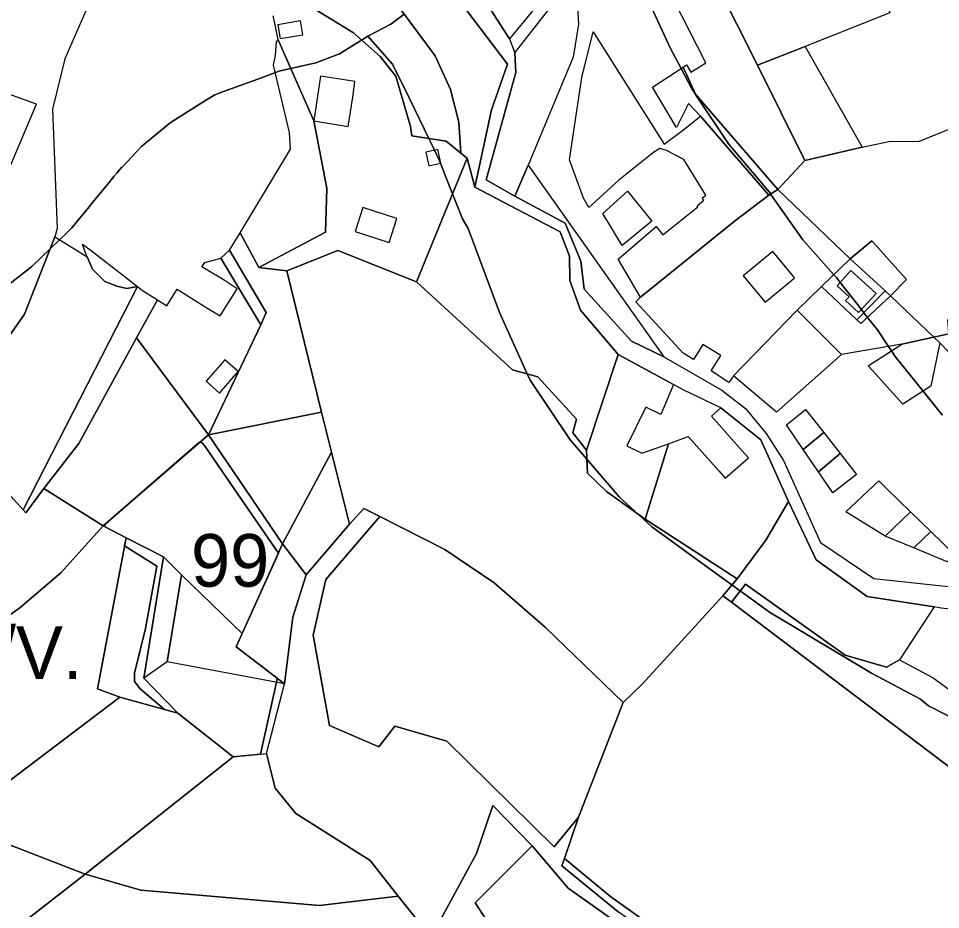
# Model space of a CAD drawing. Extents: x -477304 to -465429, y -1159113 to -1149210.
# Drawn here: x -469770.1 to -469507.1, y -1153872.9 to -1153618.7 of the extents above; entities that cross this region are included whole.
import ezdxf

# ---------------------------------------------------------------- set-up
doc = ezdxf.new("R2010")
doc.units = 0
for name, color, linetype in [('BPEJ_s', 7, 'Continuous'), ('orna_s', 7, 'Continuous'), ('PUPFL_s', 7, 'Continuous'), ('trav_porost_s', 7, 'Continuous'), ('voda_s', 7, 'Continuous'), ('zahrada_s', 7, 'Continuous')]:
    doc.layers.add(name, color=color, linetype=linetype)

msp = doc.modelspace()

# ---------------------------------------------------------------- linework, layer by layer
at = {"layer": 'BPEJ_s'}
for points in [[(-469592.99, -1153608.12), (-469584.1, -1153627.31)], [(-469506.58, -1153731.83), (-469507.11, -1153731.24), (-469510.19, -1153727.41), (-469512.1, -1153725.02), (-469520.05, -1153715.12), (-469521.1, -1153713.54), (-469521.93, -1153712.29), (-469525.14, -1153707.48), (-469527.91, -1153703.96), (-469528.95, -1153702.63), (-469529.67, -1153701.71), (-469535.75, -1153693.98), (-469536.81, -1153692.63), (-469537.54, -1153691.81), (-469546.35, -1153681.82), (-469555.47, -1153668.88), (-469555.56, -1153668.77), (-469567.56, -1153654.46), (-469576.96, -1153640.36), (-469577.02, -1153640.26), (-469578.16, -1153638.55), (-469581.13, -1153632.94), (-469584.1, -1153627.31), (-469592.99, -1153608.12)], [(-469492.27, -1153824.09), (-469510.51, -1153814.8), (-469512.84, -1153812.89), (-469526.84, -1153805.47), (-469555.89, -1153788.08), (-469564.26, -1153781.99), (-469566.59, -1153780.29), (-469572.8, -1153775.78), (-469589.41, -1153763.69), (-469593.22, -1153760.22), (-469598.74, -1153755.2), (-469607.98, -1153744.42), (-469612.74, -1153738.87), (-469624.19, -1153721.9), (-469625, -1153720.11), (-469632.89, -1153702.6), (-469641.79, -1153678.64), (-469643.49, -1153675.88), (-469646.31, -1153668.73), (-469648.49, -1153663.23), (-469649.76, -1153660.01), (-469650.28, -1153658.7), (-469650.76, -1153657.69), (-469651.44, -1153656.28), (-469652.59, -1153653.92), (-469653.06, -1153652.95), (-469659.9, -1153638.8), (-469662.99, -1153632.64), (-469663.43, -1153631.76), (-469670.46, -1153623.78), (-469663.85, -1153620.31), (-469660.08, -1153617.48)], [(-469660.08, -1153617.48), (-469663.85, -1153620.31)], [(-469663.85, -1153620.31), (-469670.46, -1153623.78), (-469672.21, -1153624.87), (-469678.49, -1153628.79), (-469685.27, -1153631.34), (-469692.44, -1153632.98), (-469695.45, -1153633.67), (-469696.81, -1153634.17), (-469701.82, -1153635.99), (-469704.19, -1153636.85), (-469711.59, -1153639.54), (-469714.12, -1153640.46), (-469716.47, -1153641.95), (-469721.85, -1153645.35), (-469725.49, -1153647.66), (-469726.84, -1153648.52), (-469734.9, -1153655.09), (-469736.55, -1153656.85), (-469736.69, -1153657), (-469737.79, -1153658.18), (-469740.44, -1153661), (-469740.58, -1153661.15), (-469741.26, -1153661.88), (-469742.03, -1153662.81), (-469742.87, -1153663.83), (-469744.71, -1153666.08), (-469748.95, -1153671.24), (-469749.57, -1153672), (-469750.31, -1153672.91), (-469752.21, -1153675.22), (-469753.59, -1153676.9), (-469754.84, -1153678.42), (-469756.18, -1153679.72), (-469758.36, -1153681.82), (-469761.04, -1153684.39), (-469766.29, -1153689.45), (-469775.62, -1153696.66)], [(-469749.57, -1153672), (-469748.95, -1153671.24), (-469744.71, -1153666.08), (-469742.87, -1153663.83), (-469742.03, -1153662.81), (-469741.26, -1153661.88), (-469740.58, -1153661.15), (-469740.44, -1153661), (-469737.79, -1153658.18), (-469736.69, -1153657), (-469736.55, -1153656.85), (-469734.9, -1153655.09), (-469726.84, -1153648.52), (-469725.49, -1153647.66), (-469721.85, -1153645.35), (-469716.47, -1153641.95), (-469714.12, -1153640.46), (-469711.59, -1153639.54), (-469704.19, -1153636.85), (-469701.82, -1153635.99), (-469696.81, -1153634.17), (-469695.45, -1153633.67), (-469692.44, -1153632.98), (-469685.27, -1153631.34), (-469678.49, -1153628.79), (-469672.21, -1153624.87), (-469670.46, -1153623.78), (-469663.43, -1153631.76), (-469662.99, -1153632.64), (-469659.9, -1153638.8), (-469653.06, -1153652.95), (-469652.59, -1153653.92), (-469651.44, -1153656.28), (-469650.76, -1153657.69), (-469650.28, -1153658.7), (-469649.76, -1153660.01), (-469648.49, -1153663.23), (-469646.31, -1153668.73), (-469643.49, -1153675.88), (-469641.79, -1153678.64), (-469632.89, -1153702.6), (-469625, -1153720.11), (-469624.19, -1153721.9), (-469612.74, -1153738.87), (-469607.98, -1153744.42), (-469598.74, -1153755.2), (-469593.22, -1153760.22), (-469589.41, -1153763.69), (-469572.8, -1153775.78), (-469566.59, -1153780.29), (-469564.26, -1153781.99), (-469555.89, -1153788.08), (-469526.84, -1153805.47), (-469512.84, -1153812.89), (-469510.51, -1153814.8), (-469492.27, -1153824.09)], [(-469584.1, -1153627.31), (-469581.13, -1153632.94), (-469578.16, -1153638.55), (-469577.02, -1153640.26), (-469576.96, -1153640.36), (-469567.56, -1153654.46), (-469555.56, -1153668.77), (-469555.47, -1153668.88), (-469546.35, -1153681.82), (-469537.54, -1153691.81), (-469536.81, -1153692.63), (-469535.75, -1153693.98), (-469529.67, -1153701.71), (-469528.95, -1153702.63), (-469527.91, -1153703.96), (-469525.14, -1153707.48), (-469521.93, -1153712.29), (-469521.1, -1153713.54), (-469520.05, -1153715.12), (-469512.1, -1153725.02), (-469510.19, -1153727.41), (-469507.11, -1153731.24), (-469506.58, -1153731.83)], [(-469775.62, -1153696.66), (-469766.29, -1153689.45), (-469761.04, -1153684.39), (-469758.36, -1153681.82), (-469756.18, -1153679.72), (-469754.84, -1153678.42), (-469753.59, -1153676.9), (-469752.21, -1153675.22), (-469750.31, -1153672.91), (-469749.57, -1153672)]]:
    msp.add_lwpolyline(points, dxfattribs=at)
for points in [[(-469701.06, -1153828.55), (-469708.82, -1153829.36), (-469724.67, -1153816.86), (-469728.39, -1153815.83), (-469735.33, -1153809.92), (-469737.02, -1153807.8), (-469737.02, -1153805.47), (-469733.84, -1153792.74), (-469730.66, -1153774.93), (-469739.81, -1153769.14), (-469739.38, -1153766.86), (-469745.78, -1153763.51), (-469745.03, -1153762.77), (-469744.45, -1153762.2), (-469743.74, -1153761.53), (-469718.43, -1153739.6), (-469717.72, -1153739.72), (-469716.87, -1153740.78), (-469707.54, -1153754.38), (-469695.96, -1153771.26), (-469706.31, -1153794.13), (-469708.04, -1153797.96), (-469696.28, -1153806.89), (-469696.42, -1153807.52), (-469696.54, -1153808.04)], [(-469701.06, -1153828.55), (-469696.54, -1153808.04), (-469696.42, -1153807.52), (-469696.28, -1153806.89), (-469708.04, -1153797.96), (-469706.31, -1153794.13), (-469695.96, -1153771.26), (-469707.54, -1153754.38), (-469716.87, -1153740.78), (-469717.72, -1153739.72), (-469718.43, -1153739.6), (-469743.74, -1153761.53), (-469744.45, -1153762.2), (-469745.03, -1153762.77), (-469745.78, -1153763.51), (-469739.38, -1153766.86), (-469739.81, -1153769.14), (-469730.66, -1153774.93), (-469733.84, -1153792.74), (-469737.02, -1153805.47), (-469737.02, -1153807.8), (-469735.33, -1153809.92), (-469728.39, -1153815.83), (-469724.67, -1153816.86), (-469708.82, -1153829.36)]]:
    msp.add_lwpolyline(points, close=True, dxfattribs=at)
at = {"layer": 'orna_s'}
for points in [[(-469739.15, -1153695.7), (-469736.14, -1153695.17), (-469768.75, -1153758.87), (-469780.66, -1153745.82), (-469782.15, -1153736.1), (-469786.8, -1153729.39), (-469768.32, -1153703.09), (-469759.71, -1153680.98), (-469753.84, -1153684.63), (-469750.46, -1153686.72), (-469749.01, -1153690.22), (-469745.44, -1153693.72), (-469742.04, -1153695.09)], [(-469749.01, -1153690.22), (-469750.46, -1153686.72), (-469751.26, -1153684.77), (-469751.83, -1153683.08), (-469749.38, -1153684.87), (-469736.14, -1153695.17), (-469739.15, -1153695.7), (-469742.04, -1153695.09), (-469745.44, -1153693.72)], [(-469497.22, -1153815.56), (-469488.94, -1153829.81), (-469477.96, -1153836.54), (-469484.31, -1153847.56), (-469566.69, -1153785.2), (-469562.78, -1153780.03), (-469534.35, -1153800.35), (-469522.49, -1153803.7), (-469518.8, -1153801.64), (-469509.2, -1153806.8)]]:
    msp.add_lwpolyline(points, close=True, dxfattribs=at)
at = {"layer": 'PUPFL_s'}
for points in [[(-469693.55, -1153690.65), (-469683.66, -1153731.05), (-469715.93, -1153737.43), (-469700.96, -1153706.06), (-469699.41, -1153702.6), (-469709.86, -1153684.79), (-469706.88, -1153679.83), (-469701.53, -1153689.79)], [(-469694.75, -1153768.59), (-469715.93, -1153737.43), (-469683.66, -1153731.05), (-469680.81, -1153742.38)], [(-469745.93, -1153763.43), (-469715.93, -1153737.43), (-469694.75, -1153768.59), (-469706.31, -1153794.13), (-469723.62, -1153777.45), (-469728.74, -1153772.28), (-469739.38, -1153766.86)], [(-469550.47, -1153756.52), (-469542.54, -1153773.13), (-469528.03, -1153783.62), (-469508.93, -1153786.56), (-469518.8, -1153801.64), (-469522.49, -1153803.7), (-469534.35, -1153800.35), (-469562.78, -1153780.03), (-469566.69, -1153785.2), (-469569.18, -1153783.37), (-469565.09, -1153778.5), (-469556.95, -1153767.51)], [(-469747.52, -1153809.93), (-469739.38, -1153766.86), (-469728.74, -1153772.28), (-469734.35, -1153806.92), (-469724.67, -1153816.86), (-469741.22, -1153812.28)], [(-469723.62, -1153777.45), (-469727.64, -1153802.26), (-469734.35, -1153806.92), (-469728.74, -1153772.28)], [(-469694.2, -1153808.47), (-469727.64, -1153802.26), (-469723.62, -1153777.45), (-469706.31, -1153794.13), (-469708.04, -1153797.96)], [(-469610.93, -1153943.67), (-469616.82, -1153938.09), (-469645.76, -1153895.35), (-469654.59, -1153878.11), (-469649.76, -1153875.79), (-469639.46, -1153856.87), (-469634.79, -1153843.2), (-469623.56, -1153854.72), (-469639.83, -1153870.92), (-469631.55, -1153883.52), (-469571.37, -1153924.91), (-469558.42, -1153910.74), (-469567.3, -1153898.8), (-469557.76, -1153903.72), (-469545.78, -1153907.73), (-469538.02, -1153912.81), (-469575.43, -1153942.51), (-469585.59, -1153934.83)], [(-469775.64, -1153881.9), (-469783.48, -1153881), (-469783.59, -1153876.08), (-469781.01, -1153854.69), (-469781.2, -1153853.4), (-469773.1, -1153854.24), (-469751.02, -1153862.77)], [(-469538.02, -1153912.81), (-469545.78, -1153907.73), (-469575.97, -1153889.72), (-469592.53, -1153878.08), (-469599.02, -1153873.57), (-469615.15, -1153860.44), (-469614.32, -1153858.32), (-469601.18, -1153869.2), (-469577.87, -1153885.83), (-469558.77, -1153898.35), (-469541.99, -1153907.31), (-469524.78, -1153916.5), (-469525.26, -1153917.26), (-469526.83, -1153919.75), (-469535.88, -1153914.11)], [(-469684.24, -1153871.71), (-469661.77, -1153869.04), (-469654.59, -1153878.11), (-469645.76, -1153895.35), (-469649.95, -1153895), (-469684.76, -1153891.37), (-469724.55, -1153887.23), (-469775.64, -1153881.9), (-469751.02, -1153862.77), (-469735.23, -1153867.36)]]:
    msp.add_lwpolyline(points, close=True, dxfattribs=at)
at = {"layer": 'trav_porost_s'}
for points in [[(-469545.68, -1153626.69), (-469559.36, -1153632.07), (-469577.05, -1153596.71), (-469580.91, -1153588.13), (-469585.2, -1153578.59), (-469588.64, -1153571.38), (-469564.14, -1153566.2), (-469530.23, -1153559.04), (-469514.98, -1153555.82), (-469514.78, -1153556.5), (-469514.12, -1153558.79), (-469539.87, -1153568.26), (-469521.61, -1153617.09)], [(-469762.35, -1153586.95), (-469758.71, -1153588.97), (-469754.26, -1153594.9), (-469754.08, -1153606.39), (-469750.85, -1153616.56), (-469756.88, -1153630.21), (-469760.34, -1153644.55), (-469759.07, -1153678.58), (-469759.71, -1153680.98), (-469768.32, -1153703.09), (-469786.8, -1153729.39), (-469793.65, -1153731.49), (-469794.42, -1153715.12), (-469789.92, -1153708.17), (-469777.95, -1153669.18), (-469776.28, -1153669.67), (-469764.94, -1153643.2), (-469780.81, -1153637.46)], [(-469559.36, -1153632.07), (-469545.83, -1153659.27), (-469553.54, -1153667.48), (-469577, -1153640.31), (-469580.56, -1153632.56), (-469579.61, -1153631.93), (-469578.3, -1153634.03), (-469575.37, -1153632.21), (-469574.01, -1153631.34), (-469583.2, -1153613.54), (-469590.04, -1153606.02), (-469589.09, -1153605.34), (-469584.79, -1153602.26), (-469577.05, -1153596.71)], [(-469610.8, -1153611.97), (-469610.41, -1153620.35), (-469611.93, -1153629.77), (-469624.73, -1153660.59), (-469628.49, -1153669.35), (-469636.74, -1153664.73), (-469628.25, -1153634.17), (-469628.56, -1153628.55), (-469614.08, -1153609.93)], [(-469651.28, -1153629.37), (-469646.86, -1153639.01), (-469644.47, -1153648.25), (-469643.91, -1153657.15), (-469648.11, -1153653.7), (-469657.89, -1153652.22), (-469658.28, -1153649.55), (-469662.5, -1153635.18), (-469666.91, -1153629.56), (-469674.53, -1153622.83), (-469685.59, -1153616.06), (-469662.74, -1153614.34), (-469661.11, -1153616.1)], [(-469630.65, -1153631.72), (-469635.2, -1153644.81), (-469639.94, -1153666.87), (-469642.16, -1153658.59), (-469643.91, -1153657.15), (-469644.47, -1153648.25), (-469646.86, -1153639.01), (-469651.28, -1153629.37), (-469661.11, -1153616.1), (-469642.32, -1153616.39)], [(-469696.12, -1153620.5), (-469695.46, -1153624.45), (-469688.96, -1153623.38), (-469689.61, -1153619.42)], [(-469682.13, -1153667.09), (-469682.5, -1153679.71), (-469701.53, -1153689.79), (-469706.88, -1153679.83), (-469692.47, -1153655.98), (-469692.76, -1153651.24), (-469697.33, -1153631.99), (-469696.81, -1153629.23), (-469696.5, -1153625.38), (-469696.04, -1153624.78), (-469685.88, -1153647.94)], [(-469545.83, -1153659.27), (-469559.36, -1153632.07), (-469545.68, -1153626.69), (-469529.47, -1153655.45)], [(-469556.08, -1153669.1), (-469575.55, -1153646.61), (-469579.01, -1153642.93), (-469582.44, -1153649.82), (-469589.22, -1153638.33), (-469580.56, -1153632.56), (-469577, -1153640.31), (-469553.54, -1153667.48)], [(-469509, -1153709.61), (-469521.38, -1153697.78), (-469516.85, -1153693.17), (-469526.72, -1153682.17), (-469532.85, -1153687.29), (-469553.54, -1153667.48), (-469545.83, -1153659.27), (-469529.47, -1153655.45), (-469521.89, -1153653.78), (-469513.14, -1153653.69), (-469500.51, -1153648.62), (-469465.12, -1153635.83), (-469460.17, -1153648.08), (-469447.59, -1153678.95), (-469468.1, -1153688.24), (-469487.68, -1153694.87), (-469505.04, -1153704.68), (-469504.79, -1153708.67)], [(-469653.03, -1153660.72), (-469649.61, -1153659.98), (-469650.45, -1153656.07), (-469653.87, -1153656.81)], [(-469629.22, -1153718.91), (-469656.58, -1153693.83), (-469642.16, -1153658.59), (-469639.94, -1153666.87), (-469615.56, -1153679.6), (-469612.9, -1153686.5), (-469612.81, -1153693.44), (-469609.76, -1153701.95), (-469599.03, -1153714.53), (-469608.1, -1153741.88), (-469611.94, -1153736.88), (-469610.9, -1153732.99), (-469621.95, -1153720.97)], [(-469608.77, -1153695.92), (-469609.66, -1153687.94), (-469614.2, -1153677.12), (-469628.49, -1153669.35), (-469624.73, -1153660.59), (-469585.99, -1153715.27), (-469595.22, -1153710.79)], [(-469671.84, -1153672.63), (-469674.1, -1153679.47), (-469664.38, -1153682.62), (-469662.15, -1153675.76)], [(-469522.86, -1153696.42), (-469532.85, -1153687.29), (-469526.72, -1153682.17), (-469516.85, -1153693.17), (-469521.38, -1153697.78)], [(-469709.86, -1153684.79), (-469699.41, -1153702.6), (-469700.96, -1153706.06), (-469712.39, -1153687.05)], [(-469671.63, -1153758.44), (-469675.63, -1153762.95), (-469680.81, -1153742.38), (-469683.66, -1153731.05), (-469693.55, -1153690.65), (-469678.98, -1153684.86), (-469656.58, -1153693.83), (-469629.22, -1153718.91), (-469621.95, -1153720.97), (-469610.9, -1153732.99), (-469611.94, -1153736.88), (-469608.1, -1153741.88), (-469607.79, -1153748.44), (-469602.42, -1153753.65), (-469591.37, -1153761.54), (-469565.09, -1153778.5), (-469569.18, -1153783.37), (-469580.99, -1153796.31), (-469592.2, -1153808.58), (-469597.65, -1153813.86), (-469619.79, -1153792.38), (-469634.41, -1153779.72), (-469648.47, -1153770.19), (-469667.02, -1153760.78)], [(-469700.96, -1153706.06), (-469715.93, -1153737.43), (-469736.45, -1153709.81), (-469730.39, -1153699.01), (-469727.73, -1153700.69), (-469724.85, -1153695.95), (-469716.35, -1153701.2), (-469712.55, -1153703.49), (-469707.68, -1153695.8), (-469711.46, -1153693.36), (-469717.75, -1153689.57), (-469716.92, -1153688.28), (-469712.39, -1153687.05)], [(-469455.69, -1153717.88), (-469445.55, -1153728.75), (-469449.56, -1153732.16), (-469463.12, -1153743.52), (-469474.4, -1153732.47), (-469487.83, -1153719.06), (-469494.77, -1153724.21), (-469504.73, -1153713.89), (-469507.27, -1153711.26), (-469509, -1153709.61), (-469504.79, -1153708.67), (-469505.04, -1153704.68), (-469487.68, -1153694.87), (-469468.1, -1153688.24), (-469491.49, -1153708.59), (-469485.78, -1153716.29), (-469469.67, -1153730.46)], [(-469768.75, -1153758.87), (-469736.14, -1153695.17), (-469734.73, -1153696.27), (-469730.39, -1153699.01), (-469736.45, -1153709.81), (-469752.91, -1153739.91), (-469762.82, -1153752.78), (-469767.99, -1153759.69)], [(-469752.91, -1153739.91), (-469736.45, -1153709.81), (-469715.93, -1153737.43), (-469745.93, -1153763.43), (-469762.82, -1153752.78)], [(-469716.59, -1153722.18), (-469712.79, -1153725.55), (-469707.45, -1153719.45), (-469711.25, -1153716.04)], [(-469596.57, -1153740.62), (-469592.27, -1153742.71), (-469584.72, -1153740.02), (-469591.37, -1153761.54), (-469602.42, -1153753.65), (-469607.79, -1153748.44), (-469608.1, -1153741.88), (-469599.03, -1153714.53), (-469583.25, -1153723.14), (-469586.9, -1153731.68), (-469591.2, -1153729.59)], [(-469786.52, -1153794.92), (-469790.57, -1153796.64), (-469793.65, -1153731.49), (-469786.8, -1153729.39), (-469782.15, -1153736.1), (-469780.66, -1153745.82), (-469768.75, -1153758.87), (-469767.99, -1153759.69), (-469762.82, -1153752.78), (-469745.93, -1153763.43), (-469758.03, -1153776.82), (-469769.65, -1153786.86), (-469779.89, -1153794.08)], [(-469563.76, -1153741.91), (-469572.45, -1153732.13), (-469569.74, -1153729.75), (-469558.38, -1153738.88), (-469550.47, -1153756.52), (-469556.95, -1153767.51), (-469565.09, -1153778.5), (-469591.37, -1153761.54), (-469584.72, -1153740.02), (-469579.05, -1153737.99), (-469570.36, -1153747.77), (-469568.5, -1153749.87), (-469561.9, -1153744.01)], [(-469694.75, -1153768.59), (-469680.81, -1153742.38), (-469675.63, -1153762.95), (-469688.04, -1153777.38)], [(-469662.73, -1153820.56), (-469667.29, -1153826.46), (-469681.41, -1153820.39), (-469686.04, -1153794.57), (-469682.4, -1153778.71), (-469667.02, -1153760.78), (-469648.47, -1153770.19), (-469634.41, -1153779.72), (-469619.79, -1153792.38), (-469597.65, -1153813.86), (-469610.4, -1153846.52), (-469617.35, -1153855.01), (-469647.95, -1153824.85)], [(-469790.57, -1153796.64), (-469786.52, -1153794.92), (-469779.89, -1153794.08), (-469769.65, -1153786.86), (-469758.03, -1153776.82), (-469745.93, -1153763.43), (-469739.38, -1153766.86), (-469747.52, -1153809.93), (-469741.22, -1153812.28), (-469785.32, -1153845.65), (-469786.1, -1153848.5), (-469787.98, -1153851.64)], [(-469688.04, -1153777.38), (-469691.87, -1153789.52), (-469694.2, -1153808.47), (-469708.04, -1153797.96), (-469706.31, -1153794.13), (-469694.75, -1153768.59)], [(-469558.77, -1153898.35), (-469577.87, -1153885.83), (-469601.18, -1153869.2), (-469614.32, -1153858.32), (-469610.4, -1153846.52), (-469597.65, -1153813.86), (-469592.2, -1153808.58), (-469580.99, -1153796.31), (-469569.18, -1153783.37), (-469566.69, -1153785.2), (-469484.31, -1153847.56), (-469503.95, -1153878.98), (-469501.98, -1153880.33), (-469524.78, -1153916.5), (-469541.99, -1153907.31)], [(-469741.22, -1153812.28), (-469724.67, -1153816.86), (-469708.82, -1153829.36), (-469751.02, -1153862.77), (-469773.1, -1153854.24), (-469781.2, -1153853.4), (-469787.93, -1153852.73), (-469787.98, -1153851.64), (-469786.1, -1153848.5), (-469785.32, -1153845.65)], [(-469696.88, -1153838.26), (-469690.97, -1153845.51), (-469669.8, -1153858.9), (-469661.77, -1153869.04), (-469684.24, -1153871.71), (-469735.23, -1153867.36), (-469751.02, -1153862.77), (-469708.82, -1153829.36), (-469699.39, -1153828.38)], [(-469571.37, -1153924.91), (-469631.55, -1153883.52), (-469639.83, -1153870.92), (-469623.56, -1153854.72), (-469613.28, -1153866.79), (-469585.64, -1153886.33), (-469567.3, -1153898.8), (-469558.42, -1153910.74)]]:
    msp.add_lwpolyline(points, close=True, dxfattribs=at)
for points in [[(-469685.59, -1153616.06), (-469674.53, -1153622.83), (-469666.91, -1153629.56), (-469662.5, -1153635.18), (-469658.28, -1153649.55), (-469657.89, -1153652.22), (-469648.11, -1153653.7), (-469643.91, -1153657.15), (-469642.16, -1153658.59), (-469656.58, -1153693.83), (-469678.98, -1153684.86), (-469693.55, -1153690.65), (-469701.53, -1153689.79), (-469682.5, -1153679.71), (-469682.13, -1153667.09), (-469685.88, -1153647.94), (-469676.01, -1153649.5), (-469674.76, -1153641.18), (-469674.11, -1153636.73), (-469676.49, -1153636.29), (-469683.91, -1153635.13), (-469685.88, -1153647.94), (-469696.04, -1153624.78), (-469696.99, -1153620.08), (-469697.42, -1153617.99)], [(-469654.59, -1153878.11), (-469661.77, -1153869.04), (-469669.8, -1153858.9), (-469690.97, -1153845.51), (-469696.88, -1153838.26), (-469699.39, -1153828.38), (-469694.2, -1153808.47), (-469691.87, -1153789.52), (-469688.04, -1153777.38), (-469675.63, -1153762.95), (-469671.63, -1153758.44), (-469667.02, -1153760.78), (-469682.4, -1153778.71), (-469686.04, -1153794.57), (-469681.41, -1153820.39), (-469667.29, -1153826.46), (-469662.73, -1153820.56), (-469647.95, -1153824.85), (-469617.35, -1153855.01), (-469610.4, -1153846.52), (-469614.32, -1153858.32), (-469615.15, -1153860.44), (-469599.02, -1153873.57)], [(-469585.64, -1153886.33), (-469613.28, -1153866.79), (-469623.56, -1153854.72), (-469634.79, -1153843.2), (-469639.46, -1153856.87), (-469649.76, -1153875.79)]]:
    msp.add_lwpolyline(points, dxfattribs=at)
at = {"layer": 'voda_s'}
for points in [[(-469638.8, -1153610.87), (-469630.05, -1153624.52), (-469628.56, -1153628.55), (-469628.25, -1153634.17), (-469636.74, -1153664.73), (-469628.49, -1153669.35), (-469614.2, -1153677.12), (-469609.66, -1153687.94), (-469608.77, -1153695.92), (-469595.22, -1153710.79), (-469585.99, -1153715.27), (-469569.51, -1153724.75), (-469562.76, -1153730), (-469556.81, -1153737.1), (-469551.9, -1153744.79), (-469541.35, -1153768.21), (-469526.13, -1153778.46), (-469498.63, -1153781.43)], [(-469558.38, -1153738.88), (-469569.74, -1153729.75), (-469580.29, -1153724.69), (-469583.25, -1153723.14), (-469599.03, -1153714.53), (-469609.76, -1153701.95), (-469612.81, -1153693.44), (-469612.9, -1153686.5), (-469615.56, -1153679.6), (-469639.94, -1153666.87), (-469635.2, -1153644.81), (-469630.65, -1153631.72), (-469642.32, -1153616.39)], [(-469387.87, -1153874.04), (-469418.85, -1153851.38), (-469438.42, -1153838.61), (-469458.51, -1153813.5), (-469463.94, -1153807.01), (-469481.61, -1153793.29), (-469498.61, -1153787.84), (-469506.95, -1153786.93), (-469508.93, -1153786.56), (-469528.03, -1153783.62), (-469542.54, -1153773.13), (-469550.47, -1153756.52), (-469558.38, -1153738.88)]]:
    msp.add_lwpolyline(points, dxfattribs=at)
at = {"layer": 'zahrada_s'}
for points in [[(-469630.05, -1153624.52), (-469638.8, -1153610.87), (-469628.49, -1153599.04), (-469616.55, -1153608.09)], [(-469576.3, -1153672.4), (-469576.52, -1153672.13), (-469574.59, -1153670.58), (-469575.09, -1153669.95), (-469574.06, -1153669.13), (-469580.31, -1153658.92), (-469585.27, -1153656.36), (-469587.13, -1153655.78), (-469588.84, -1153656.8), (-469598.85, -1153664.85), (-469605.45, -1153670.86), (-469607.39, -1153672.66), (-469608.93, -1153669.95), (-469612.94, -1153659), (-469609.41, -1153635.58), (-469606.23, -1153622.5), (-469585.98, -1153654.52), (-469580.67, -1153650.7), (-469575.55, -1153646.61), (-469556.08, -1153669.1), (-469566, -1153676.65), (-469592.71, -1153698.22), (-469599.04, -1153687.36), (-469588.25, -1153678.03), (-469586.31, -1153680.45)], [(-469596.38, -1153667.93), (-469589.48, -1153676.5), (-469597.95, -1153683.5), (-469603.4, -1153674.32)], [(-469553.54, -1153667.48), (-469532.85, -1153687.29), (-469541.02, -1153695.16), (-469548.02, -1153701.9), (-469566.15, -1153720.69), (-469567.45, -1153722.54), (-469572.52, -1153719.17), (-469569.81, -1153714.83), (-469574.87, -1153711.67), (-469577.58, -1153716.01), (-469580.51, -1153714.16), (-469594.04, -1153699.49), (-469592.71, -1153698.22), (-469566, -1153676.65), (-469556.08, -1153669.1)], [(-469548.73, -1153692.69), (-469549.05, -1153692.3), (-469554.96, -1153685.16), (-469563.39, -1153692.14), (-469557.16, -1153699.67), (-469550.18, -1153693.89)], [(-469541.02, -1153695.16), (-469532.85, -1153687.29), (-469522.86, -1153696.42), (-469530.96, -1153704.68)], [(-469525.51, -1153697.13), (-469532.69, -1153690.61), (-469536.63, -1153694.95), (-469533.19, -1153698.07), (-469534.23, -1153699.2), (-469530.48, -1153702.6)], [(-469541.02, -1153695.16), (-469530.96, -1153704.68), (-469529.81, -1153705.76), (-469521.38, -1153697.78), (-469509, -1153709.61), (-469518.14, -1153711.64), (-469535.38, -1153714.59), (-469548.02, -1153701.9)], [(-469529.81, -1153705.76), (-469530.96, -1153704.68), (-469522.86, -1153696.42), (-469521.38, -1153697.78)], [(-469535.38, -1153714.59), (-469553.92, -1153730.99), (-469566.15, -1153720.69), (-469548.02, -1153701.9)], [(-469525.57, -1153720.19), (-469527.74, -1153717.79), (-469518.14, -1153711.64), (-469509, -1153709.61), (-469507.27, -1153711.26), (-469509.9, -1153723.63), (-469517.88, -1153728.69), (-469523.21, -1153722.8)], [(-469540.39, -1153736.84), (-469546.26, -1153741.63), (-469551.03, -1153734.63), (-469545.58, -1153730.21)], [(-469546.26, -1153741.63), (-469540.39, -1153736.84), (-469535.73, -1153742.8), (-469541.89, -1153748.05)], [(-469541.89, -1153748.05), (-469535.73, -1153742.8), (-469531.07, -1153748.76), (-469537.84, -1153754)], [(-469522.32, -1153752.93), (-469515.65, -1153759.42), (-469522.91, -1153766.33), (-469534.13, -1153759.44), (-469524.69, -1153750.62)], [(-469514.76, -1153769.73), (-469522.91, -1153766.33), (-469515.65, -1153759.42), (-469509.85, -1153765.05)], [(-469503.14, -1153771.58), (-469505.2, -1153773.71), (-469514.76, -1153769.73), (-469509.85, -1153765.05)]]:
    msp.add_lwpolyline(points, close=True, dxfattribs=at)

# ---------------------------------------------------------------- texts
at = {"layer": 'BPEJ_s'}
for s, p in [('99', (-469720.87, -1153780.78)), ('84199/V.', (-469832.15, -1153807.13))]:
    msp.add_text(s, height=15, dxfattribs=at).set_placement(p)

doc.saveas('drawing.dxf')
